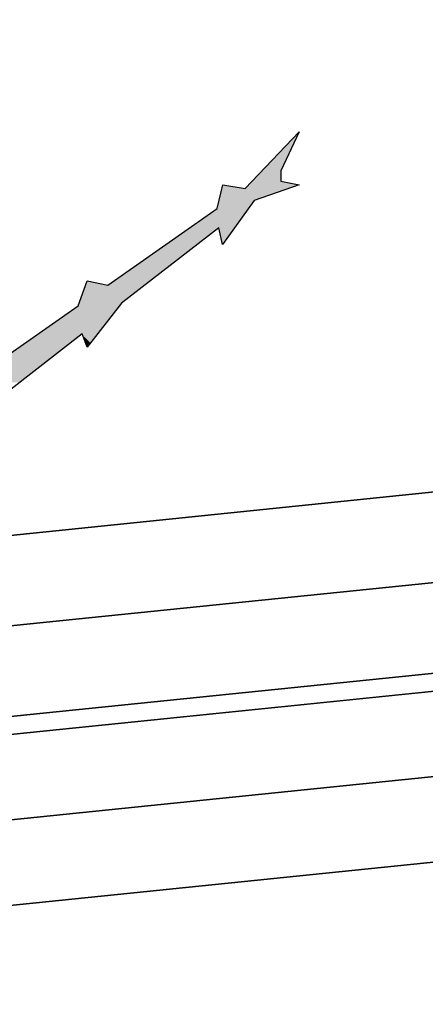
# Model space of a CAD drawing. Header units: millimetres. Extents: x 0 to 16721, y 217 to 10981.
# Tile 361 of 394: x 7283 to 7441, y 5933 to 6316. Entities that reach past the tile are written whole.
import ezdxf

# ---------------------------------------------------------------- set-up
doc = ezdxf.new("R2010")
doc.units = ezdxf.units.MM
doc.layers.add('PDF_PSS & TL', color=7, linetype='Continuous', true_color=0x7fffdf)

msp = doc.modelspace()

# ---------------------------------------------------------------- linework, layer by layer
at = {"layer": 'PDF_PSS & TL', "color": 4, "lineweight": 25}
for points in [[(9262.65, 6315.86), (8844.45, 6274.14), (8448.22, 6232.69), (8038.35, 6192.01), (7660.05, 6154.32), (7202.62, 6107.54), (6840.83, 6069.07), (6469.42, 6033.08), (6129.33, 5997.99), (5712.05, 5954.97), (5350.26, 5914.95), (4896.33, 5864.79), (4567.93, 5827.36), (4205.36, 5786.03), (3794.45, 5739.64), (3375.48, 5692.47)], [(3375.48, 5692.47), (3794.45, 5739.64), (4205.36, 5786.03), (4567.93, 5827.36), (4896.33, 5864.79), (5350.26, 5914.95), (5712.05, 5954.97), (6129.33, 5997.99), (6469.42, 6033.08), (6840.83, 6069.07), (7202.62, 6107.54), (7660.05, 6154.32), (8038.35, 6192.01), (8448.22, 6232.69), (8844.45, 6274.14), (9262.65, 6315.86)], [(9266.28, 6281.03), (8848.09, 6239.31), (8451.73, 6197.86), (8041.86, 6157.18), (7663.56, 6119.49), (7206.25, 6072.71), (6844.46, 6034.25), (6472.92, 5998.38), (6132.96, 5963.16), (5715.68, 5920.15), (5354.02, 5880.12), (4900.22, 5829.96), (4571.96, 5792.53), (4209.39, 5751.21), (3798.34, 5704.81), (3379.5, 5657.77)], [(3379.5, 5657.77), (3798.34, 5704.81), (4209.39, 5751.21), (4571.96, 5792.53), (4900.22, 5829.96), (5354.02, 5880.12), (5715.68, 5920.15), (6132.96, 5963.16), (6472.92, 5998.38), (6844.46, 6034.25), (7206.25, 6072.71), (7663.56, 6119.49), (8041.86, 6157.18), (8451.73, 6197.86), (8848.09, 6239.31), (9266.28, 6281.03)], [(9269.78, 6246.2), (8851.59, 6204.48), (8455.23, 6163.03), (8045.36, 6122.35), (7667.06, 6084.67), (7209.88, 6037.88), (6847.96, 5999.42), (6476.42, 5963.55), (6136.47, 5928.46), (5719.44, 5885.32), (5357.91, 5845.42), (4904.11, 5795.26), (4575.85, 5757.83), (4213.28, 5716.51), (3802.23, 5670.11), (3383.39, 5622.94)], [(3383.39, 5622.94), (3802.23, 5670.11), (4213.28, 5716.51), (4575.85, 5757.83), (4904.11, 5795.26), (5357.91, 5845.42), (5719.44, 5885.32), (6136.47, 5928.46), (6476.42, 5963.55), (6847.96, 5999.42), (7209.88, 6037.88), (7667.06, 6084.67), (8045.36, 6122.35), (8455.23, 6163.03), (8851.59, 6204.48), (9269.78, 6246.2)]]:
    msp.add_lwpolyline(points, dxfattribs=at)
at = {"layer": 'PDF_PSS & TL', "color": 7, "lineweight": 25}
for points in [[(7371.02, 6250.25), (7391.94, 6272.22)], [(7391.94, 6272.22), (7384.8, 6257.14), (7384.8, 6253.11)], [(7360.1, 6242.46), (7362.31, 6251.68), (7371.02, 6250.25)], [(7391.94, 6251.68), (7374.53, 6245.57)], [(7384.8, 6253.11), (7391.94, 6251.68)], [(7317.61, 6212.69), (7360.1, 6242.45)], [(7374.53, 6245.57), (7362.18, 6228.42)], [(7360.75, 6234.92), (7322.94, 6205.68)], [(7362.18, 6228.42), (7360.75, 6234.92)], [(7263.41, 6174.88), (7306.04, 6204.64), (7309.55, 6214.38)], [(7309.55, 6214.38), (7317.61, 6212.7)], [(7322.94, 6205.68), (7309.55, 6188.52)], [(7307.6, 6193.72), (7269.91, 6164.48)], [(7309.55, 6188.52), (7307.6, 6193.72)]]:
    msp.add_lwpolyline(points, dxfattribs=at)
at = {"layer": 'PDF_PSS & TL', "color": 2, "lineweight": 25}
for points in [[(9270.43, 6239.18), (8852.37, 6197.47), (8456.01, 6156.14), (8046, 6115.34), (7667.84, 6077.78), (7210.53, 6030.87), (6848.61, 5992.53), (6477.07, 5956.53), (6137.24, 5921.45), (5720.22, 5878.43), (5358.69, 5838.41), (4904.89, 5788.24), (4576.62, 5750.82), (4214.05, 5709.49), (3803.01, 5663.1), (3384.17, 5616.05)], [(3384.17, 5616.05), (3803.01, 5663.1), (4214.05, 5709.49), (4576.62, 5750.82), (4904.89, 5788.24), (5358.69, 5838.41), (5720.22, 5878.43), (6137.24, 5921.45), (6477.07, 5956.53), (6848.61, 5992.53), (7210.53, 6030.87), (7667.84, 6077.78), (8046, 6115.34), (8456.01, 6156.14), (8852.37, 6197.47), (9270.43, 6239.18)], [(9273.8, 6206.43), (8855.61, 6164.59), (8459.38, 6123.26), (8049.25, 6082.46), (7671.08, 6044.9), (7214.04, 5998.12), (6851.98, 5959.65), (6480.32, 5923.65), (6140.62, 5888.57), (5723.73, 5845.55), (5362.32, 5805.66), (4908.52, 5755.49), (4580.39, 5718.07), (4217.82, 5676.74), (3806.65, 5630.35), (3387.81, 5583.17)], [(3387.81, 5583.17), (3806.65, 5630.35), (4217.82, 5676.74), (4580.39, 5718.07), (4908.52, 5755.49), (5362.32, 5805.66), (5723.73, 5845.55), (6140.62, 5888.57), (6480.32, 5923.65), (6851.98, 5959.65), (7214.04, 5998.12), (7671.08, 6044.9), (8049.25, 6082.46), (8459.38, 6123.26), (8855.61, 6164.59), (9273.8, 6206.43)], [(9277.05, 6173.55), (8858.99, 6131.84), (8462.63, 6090.38), (8052.5, 6049.71), (7674.46, 6012.02), (7217.41, 5965.24), (6855.36, 5926.77), (6483.56, 5890.9), (6143.99, 5855.82), (5727.23, 5812.8), (5365.83, 5772.78), (4912.29, 5722.61), (4584.16, 5685.32), (4221.46, 5643.99), (3810.41, 5597.47), (3391.57, 5550.43)], [(3391.57, 5550.43), (3810.41, 5597.47), (4221.46, 5643.99), (4584.16, 5685.32), (4912.29, 5722.61), (5365.83, 5772.78), (5727.23, 5812.8), (6143.99, 5855.82), (6483.56, 5890.9), (6855.36, 5926.77), (7217.41, 5965.24), (7674.46, 6012.02), (8052.5, 6049.71), (8462.63, 6090.38), (8858.99, 6131.84), (9277.05, 6173.55)]]:
    msp.add_lwpolyline(points, dxfattribs=at)
at = {"layer": 'PDF_PSS & TL', "transparency": 33554559}
for points in [[(7391.94, 6272.22), (7384.8, 6257.14), (7377.52, 6257.14)], [(7377.52, 6257.14), (7384.8, 6253.11), (7373.75, 6253.11)], [(7384.8, 6257.14), (7377.52, 6257.14), (7384.8, 6253.11)], [(7361.92, 6250.25), (7374.53, 6245.57), (7360.88, 6245.57)], [(7362.31, 6251.68), (7371.02, 6250.25), (7361.92, 6250.25)], [(7387.91, 6250.25), (7361.92, 6250.25), (7374.53, 6245.57)], [(7372.32, 6251.68), (7387.92, 6250.25), (7371.02, 6250.25)], [(7373.75, 6253.11), (7391.94, 6251.68), (7372.32, 6251.68)], [(7391.94, 6251.68), (7372.32, 6251.68), (7387.92, 6250.25)], [(7384.8, 6253.11), (7373.75, 6253.11), (7391.94, 6251.68)], [(7360.1, 6242.46), (7366.86, 6234.92), (7349.32, 6234.92)], [(7360.88, 6245.57), (7372.32, 6242.46), (7360.1, 6242.46)], [(7372.32, 6242.46), (7360.1, 6242.46), (7366.86, 6234.92)], [(7374.53, 6245.57), (7360.88, 6245.57), (7372.32, 6242.46)], [(7349.32, 6234.92), (7352.44, 6228.42), (7340.09, 6228.42)], [(7360.75, 6234.92), (7349.32, 6234.92), (7352.44, 6228.42)], [(7360.75, 6234.92), (7366.86, 6234.92), (7362.18, 6228.42)], [(7340.09, 6228.42), (7332.16, 6212.7), (7317.61, 6212.7)], [(7352.44, 6228.42), (7340.09, 6228.42), (7332.16, 6212.7)], [(7309.03, 6212.69), (7322.94, 6205.68), (7306.43, 6205.68)], [(7309.16, 6213.34), (7317.61, 6212.7), (7309.03, 6212.7)], [(7332.16, 6212.69), (7309.03, 6212.69), (7322.94, 6205.68)], [(7309.55, 6214.38), (7314.88, 6213.34), (7309.16, 6213.34)], [(7314.88, 6213.34), (7309.16, 6213.34), (7317.61, 6212.7)], [(7306.04, 6204.64), (7313.58, 6193.72), (7290.45, 6193.72)], [(7306.43, 6205.68), (7322.16, 6204.64), (7306.04, 6204.64)], [(7322.16, 6204.64), (7306.04, 6204.64), (7313.58, 6193.72)], [(7322.94, 6205.68), (7306.43, 6205.68), (7322.16, 6204.64)], [(7289.54, 6193.07), (7283.3, 6174.88), (7263.42, 6174.88)], [(7306.82, 6193.07), (7289.54, 6193.07), (7283.3, 6174.88)], [(7290.45, 6193.72), (7306.82, 6193.07), (7289.54, 6193.07)], [(7307.6, 6193.72), (7290.45, 6193.72), (7306.82, 6193.07)], [(7313.58, 6193.72), (7307.6, 6193.72), (7313.06, 6193.07)], [(7307.6, 6193.72), (7313.06, 6193.07), (7307.86, 6193.07)], [(7307.86, 6193.07), (7308.9, 6190.21), (7310.85, 6190.21)], [(7307.86, 6193.07), (7313.06, 6193.07), (7310.85, 6190.21)], [(7308.9, 6190.21), (7310.85, 6190.21), (7309.55, 6188.52)]]:
    msp.add_solid(points, dxfattribs=at)

doc.saveas('drawing.dxf')
